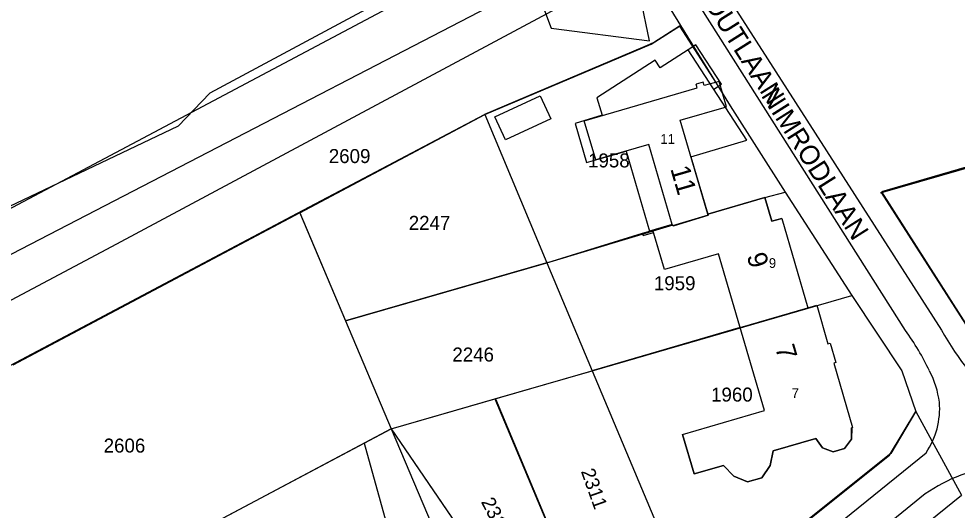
# Model space of a CAD drawing. Extents: x 148816 to 151297, y 399515 to 402500.
# Drawn here: x 149708.8 to 149829.5, y 401604.1 to 401667.3 of the extents above; entities that cross this region are included whole.
import ezdxf

# ---------------------------------------------------------------- set-up
doc = ezdxf.new("R2010")
doc.units = 0
for name, color, linetype in [('B01 Hoofdgebouw  [D] Norm', 7, 'Continuous'), ('B01 Hoofdgebouw  [T] Norm', 7, 'Continuous'), ('B01 Hoofdgebouw secundair [T] Norm', 7, 'Continuous'), ('B01 hoofgebouw', 7, 'Continuous'), ('B02 Bijgebouw  [D] Norm', 7, 'Continuous'), ('B07 Tussenmuur  [D] Norm', 7, 'Continuous'), ('G01 perceelsgrens', 7, 'Continuous'), ('Q21 Lichtmast  Gem', 7, 'Continuous'), ('T04 Haag heg  [D] Gem', 7, 'Continuous'), ('T04 Haag heg  [D] Norm', 7, 'Continuous'), ('T09 Insteek water  [T] Norm', 7, 'Continuous'), ('V00 Kant verharding algemeen  [T] Norm', 7, 'Continuous'), ('Z01 perceelnummer', 7, 'Continuous'), ('Z02 huisnummer', 7, 'Continuous'), ('Z02 Huisnummer  [Tekst] Norm', 7, 'Continuous'), ('Z06 straatnaam', 7, 'Continuous')]:
    doc.layers.add(name, color=color, linetype=linetype)

msp = doc.modelspace()

# ---------------------------------------------------------------- linework, layer by layer
at = {"layer": 'B01 Hoofdgebouw  [D] Norm'}
for p, q in [((149788.98, 401639.71), (149789.91, 401639.98)), ((149788.98, 401639.71), (149789.06, 401639.42)), ((149789.06, 401639.42), (149790.4, 401639.81)), ((149791.8, 401635.02), (149790.4, 401639.81)), ((149798.77, 401637.05), (149791.8, 401635.02)), ((149804.66, 401616.89), (149798.77, 401637.05)), ((149801.54, 401627.57), (149810.25, 401630.11)), ((149794.14, 401613.82), (149804.66, 401616.89))]:
    msp.add_line(p, q, dxfattribs=at)
for points in [[(149802.4, 401651.65), (149794.88, 401663.29), (149791.27, 401660.95), (149790.62, 401661.95), (149783.1, 401657.09), (149783.79, 401654.86), (149780.32, 401653.82), (149781.8, 401648.78), (149786.89, 401650.26), (149789.91, 401639.98)], [(149815.91, 401614.67), (149815.86, 401613.2), (149814.96, 401612), (149813.53, 401611.58), (149812.12, 401612.11), (149811.28, 401613.32)], [(149805.79, 401611.72), (149805.41, 401609.83), (149804.32, 401608.25), (149802.49, 401607.72), (149800.72, 401608.46), (149799.39, 401609.85)]]:
    msp.add_lwpolyline(points, dxfattribs=at)
at = {"layer": 'B01 Hoofdgebouw  [T] Norm'}
for p, q in [((149795.21, 401649.54), (149802.4, 401651.65)), ((149795.21, 401649.54), (149797.38, 401642.16)), ((149797.38, 401642.16), (149804.74, 401644.3)), ((149804.74, 401644.3), (149805.63, 401641.23)), ((149805.63, 401641.23), (149806.89, 401641.6)), ((149795.63, 401608.75), (149794.14, 401613.82)), ((149816, 401614.7), (149815.91, 401614.67)), ((149811.28, 401613.32), (149805.79, 401611.72)), ((149799.39, 401609.85), (149795.63, 401608.75))]:
    msp.add_line(p, q, dxfattribs=at)
msp.add_lwpolyline([(149806.89, 401641.6), (149810.25, 401630.11), (149811.39, 401630.44), (149812.84, 401625.47), (149813.12, 401625.55), (149813.85, 401623.06), (149813.58, 401622.98), (149816, 401614.7)], dxfattribs=at)
at = {"layer": 'B01 Hoofdgebouw secundair [T] Norm'}
msp.add_lwpolyline([(149798.16, 401658.21), (149799.14, 401658.85), (149795.87, 401663.92), (149794.88, 401663.29)], dxfattribs=at)
at = {"layer": 'B01 hoofgebouw'}
for points in [[(149794.14, 401613.82), (149804.66, 401616.89), (149798.77, 401637.05), (149791.8, 401635.02), (149790.32, 401640.1), (149792.82, 401640.83), (149789.81, 401651.12), (149782.97, 401649.12), (149781.49, 401654.16), (149796.01, 401658.4), (149795.88, 401658.86)], [(149806.89, 401641.6), (149805.63, 401641.23), (149804.74, 401644.3), (149797.38, 401642.16), (149793.83, 401654.23), (149799.81, 401655.97), (149798.86, 401659.23), (149796.93, 401658.68), (149796.8, 401659.13), (149795.88, 401658.86)], [(149806.89, 401641.6), (149810.25, 401630.11), (149811.39, 401630.44), (149812.84, 401625.47), (149813.12, 401625.55), (149813.85, 401623.06), (149813.58, 401622.98), (149816, 401614.7)], [(149794.14, 401613.82), (149795.63, 401608.75), (149799.39, 401609.85), (149800.72, 401608.46), (149802.49, 401607.72), (149804.32, 401608.25), (149805.41, 401609.83), (149805.79, 401611.72), (149811.28, 401613.32), (149812.12, 401612.11), (149813.53, 401611.58), (149814.96, 401612), (149815.86, 401613.2), (149815.87, 401614.66), (149816, 401614.7)]]:
    msp.add_lwpolyline(points, dxfattribs=at)
at = {"layer": 'B02 Bijgebouw  [D] Norm'}
msp.add_lwpolyline([(149770, 401654.67), (149775.82, 401657.36), (149777.19, 401654.41), (149771.36, 401651.72)], close=True, dxfattribs=at)
at = {"layer": 'B07 Tussenmuur  [D] Norm'}
msp.add_lwpolyline([(149797.38, 401642.16), (149797.42, 401642.01), (149792.86, 401640.67), (149792.82, 401640.83), (149789.91, 401639.98)], dxfattribs=at)
msp.add_lwpolyline([(149797.38, 401642.16), (149797.42, 401642.01), (149792.86, 401640.67), (149792.82, 401640.83), (149789.91, 401639.98)], dxfattribs=at)
at = {"layer": 'G01 perceelsgrens'}
for points in [[(149449.25, 401746.66), (149731.81, 401893.62), (149774.76, 401684.94), (149764.42, 401679.4), (149766.6, 401674.18), (149438.48, 401500)], [(149705.8, 401630.04), (149720.77, 401638.01), (149788.89, 401674.49)], [(149788.89, 401674.49), (149793.88, 401666.4)], [(149768.7, 401654.96), (149790.12, 401664), (149793.88, 401666.4)], [(149793.88, 401666.4), (149800.25, 401656.07), (149807.33, 401644.98)], [(149868.99, 401617.48), (149857.81, 401656.12), (149819.72, 401645.04), (149831.52, 401626.56), (149837.11, 401619.76), (149845.42, 401616.3), (149853.61, 401615.34), (149861.65, 401614.61), (149868.99, 401617.48)], [(149744.93, 401642.31), (149768.7, 401654.96)], [(149768.7, 401654.96), (149776.7, 401635.91)], [(149776.7, 401635.91), (149792.93, 401640.78), (149792.97, 401640.64), (149797.42, 401642.02), (149797.38, 401642.16), (149804.74, 401644.3), (149807.33, 401644.98)], [(149807.33, 401644.98), (149815.93, 401631.7)], [(149744.93, 401642.31), (149708.04, 401622.73)], [(149744.93, 401642.31), (149750.8, 401628.45)], [(149750.8, 401628.45), (149776.7, 401635.91)], [(149776.7, 401635.91), (149782.54, 401622.02)], [(149782.54, 401622.02), (149815.93, 401631.7)], [(149815.93, 401631.7), (149822.35, 401621.99), (149824.16, 401616.76)], [(149750.8, 401628.45), (149756.67, 401614.53)], [(149770, 401618.39), (149782.54, 401622.02)], [(149782.54, 401622.02), (149795.55, 401591.03)], [(149756.67, 401614.53), (149770, 401618.39)], [(149770, 401618.39), (149785.13, 401582.41)], [(149795.55, 401591.03), (149820.74, 401611.17), (149824.16, 401616.76)], [(149824.16, 401616.76), (149830.02, 401606.02)], [(149753.22, 401612.7), (149756.67, 401614.53)], [(149756.67, 401614.53), (149780.97, 401578.97)], [(149756.67, 401614.53), (149774.15, 401573.33)], [(149716.87, 401593.41), (149753.22, 401612.7)], [(149753.22, 401612.7), (149765.98, 401566.66)], [(149815.46, 401594.28), (149830.02, 401606.02)]]:
    msp.add_lwpolyline(points, dxfattribs=at)
at = {"layer": 'Q21 Lichtmast  Gem'}
msp.add_lwpolyline([(149259.03, 401631.35), (149389.25, 401472.06), (149811.3, 401690.64), (150218.62, 401901.6), (150212.43, 402019.68), (150368.23, 402051.07), (150470.02, 401545.9), (150556.48, 401148.68)], dxfattribs=at)
at = {"layer": 'T04 Haag heg  [D] Gem'}
for p, q in [((149744.89, 401642.41), (149750.8, 401628.45)), ((149776.8, 401635.94), (149750.8, 401628.45)), ((149750.8, 401628.45), (149756.67, 401614.53)), ((149801.54, 401627.57), (149782.65, 401622.05)), ((149756.67, 401614.53), (149782.65, 401622.05)), ((149770.08, 401618.41), (149785.18, 401582.42)), ((149756.67, 401614.53), (149716.87, 401593.41)), ((149756.67, 401614.53), (149780.99, 401578.98))]:
    msp.add_line(p, q, dxfattribs=at)
for points in [[(149773.12, 401677.06), (149777.23, 401666.05), (149789.88, 401664.42)], [(149790.39, 401664.19), (149768.67, 401654.98)], [(149674.96, 401605.37), (149744.63, 401642.28), (149768.67, 401654.98)], [(149776.8, 401635.94), (149788.98, 401639.71)]]:
    msp.add_lwpolyline(points, dxfattribs=at)
at = {"layer": 'T04 Haag heg  [D] Norm'}
msp.add_line((149789.88, 401664.42), (149786.91, 401679.22), dxfattribs=at)
for points in [[(149793.73, 401666.34), (149790.39, 401664.19), (149790.04, 401664.04)], [(149793.73, 401666.34), (149798.36, 401659.11)], [(149819.6, 401644.9), (149857.85, 401655.91), (149869.03, 401617.18)], [(149869.03, 401617.18), (149861.74, 401614.4), (149845.28, 401616.14), (149837.09, 401619.7), (149831.62, 401626.32), (149819.73, 401644.92)], [(149824.08, 401616.71), (149820.91, 401611.37), (149799.8, 401594.48)]]:
    msp.add_lwpolyline(points, dxfattribs=at)
at = {"layer": 'T09 Insteek water  [T] Norm'}
msp.add_lwpolyline([(149754.62, 401669.1), (149733.36, 401657.72), (149729.27, 401653.46), (149693.87, 401636.62), (149659.24, 401618.42), (149590.36, 401582), (149500.03, 401534.3)], dxfattribs=at)
at = {"layer": 'V00 Kant verharding algemeen  [T] Norm'}
for p, q in [((149798.88, 401671.77), (149827.45, 401627.24)), ((149822.81, 401627.2), (149795.7, 401669.95)), ((149708.75, 401516.89), (149825.45, 401611.47)), ((149825.36, 401606.18), (149709.9, 401512.76))]:
    msp.add_line(p, q, dxfattribs=at)
for centre, radius, start, end in [((149792.33, 401605.57), 37.38, 26.047, 35.3626), ((149858.06, 401643.94), 34.87, 208.6143, 229.6607), ((149814.68, 401616.22), 12.62, 7.9142, 27.1506), ((149817.06, 401617.18), 10.15, 325.757, 4.3912), ((149837.22, 401589.1), 20.8, 96.1576, 124.784)]:
    msp.add_arc(centre, radius, start, end, dxfattribs=at)

# ---------------------------------------------------------------- texts
at = {"layer": 'Z01 perceelnummer'}
for s, p in [('2609', (149748.65, 401648.72)), ('1958', (149781.99, 401648.16)), ('2247', (149758.93, 401640.13)), ('1959', (149790.45, 401632.37)), ('2246', (149764.54, 401623.2)), ('1960', (149797.81, 401618.05)), ('2606', (149719.7, 401611.49))]:
    msp.add_text(s, height=1.8, dxfattribs=at).set_placement(p)
for s, rotation, p in [('2311', 289.554, (149781.05, 401609.09)), ('2310', 297.3586, (149768.19, 401605.16))]:
    msp.add_text(s, height=1.8, rotation=rotation, dxfattribs=at).set_placement(p)
at = {"layer": 'Z02 huisnummer'}
for s, p in [('11', (149792.55, 401648)), ('9', (149802.37, 401636.81)), ('7', (149806.03, 401624.99))]:
    msp.add_text(s, height=2.5, rotation=286.2052, dxfattribs=at).set_placement(p)
at = {"layer": 'Z02 Huisnummer  [Tekst] Norm'}
for s, p in [('11', (149791.29, 401651.19)), ('9', (149805.24, 401635.24)), ('7', (149808.17, 401618.49))]:
    msp.add_text(s, height=1.25, dxfattribs=at).set_placement(p)
at = {"layer": 'Z06 straatnaam'}
for s, rotation, p in [('VEKEMANS VAN LIESHOUTLAAN', 302.2909, (149777.08, 401700.61)), ('NIMRODLAAN', 302.3394, (149804.18, 401657.4))]:
    msp.add_text(s, height=2.5, rotation=rotation, dxfattribs=at).set_placement(p)

doc.saveas('drawing.dxf')
